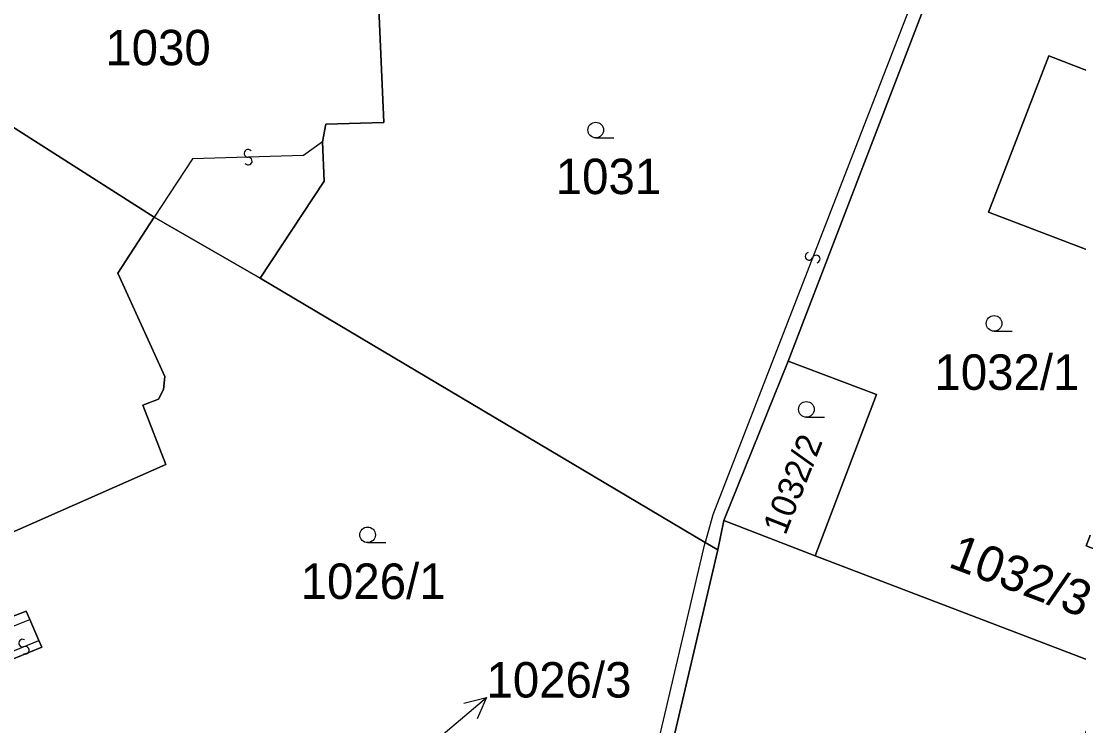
# Model space of a CAD drawing. Extents: x -600309 to -598967, y -1161267 to -1160292.
# Drawn here: x -599774.9 to -599724.2, y -1160382.9 to -1160349.1 of the extents above; entities that cross this region are included whole.
import ezdxf

# ---------------------------------------------------------------- set-up
doc = ezdxf.new("R2010")
doc.units = 0
for name, color, linetype in [('Level 1', 7, 'Continuous'), ('Level 13', 7, 'Continuous'), ('Level 3', 7, 'Continuous'), ('Level 4', 7, 'Continuous'), ('Level 5', 7, 'Continuous'), ('Level 57', 7, 'Continuous'), ('Level 60', 7, 'Continuous')]:
    doc.layers.add(name, color=color, linetype=linetype)

msp = doc.modelspace()

# ---------------------------------------------------------------- linework, layer by layer
at = {"layer": 'Level 1'}
for points in [[(-599768.59, -1160342.14), (-599761.93, -1160342), (-599761.31, -1160342.53), (-599760.99, -1160343.36), (-599758.01, -1160343.38), (-599757.54, -1160353.95), (-599760.33, -1160354.04), (-599760.49, -1160354.88)], [(-599731.6, -1160348.34), (-599738.16, -1160365.41)], [(-599780.45, -1160350.91), (-599768.55, -1160358.5)], [(-599716.86, -1160376.94), (-599723.86, -1160374.26), (-599719.12, -1160361.86), (-599728.55, -1160358.25), (-599725.66, -1160350.75), (-599712.25, -1160355.93), (-599711.29, -1160356.68), (-599710.62, -1160357.7), (-599710.33, -1160358.86), (-599710.42, -1160360.05), (-599711.51, -1160362.97), (-599716.86, -1160376.94)], [(-599760.49, -1160354.88), (-599760.41, -1160356.77), (-599763.48, -1160361.43)], [(-599776.4, -1160376.12), (-599776.5, -1160375.88), (-599775.63, -1160375.48), (-599776.23, -1160373.99), (-599767.99, -1160370.36), (-599769.1, -1160367.52), (-599768.34, -1160367.23), (-599768.1, -1160366.76), (-599768.05, -1160366.14), (-599770.29, -1160361.18), (-599768.55, -1160358.5)], [(-599768.55, -1160358.5), (-599763.48, -1160361.43)], [(-599763.48, -1160361.43), (-599742.13, -1160374.11)], [(-599738.16, -1160365.41), (-599741.23, -1160373.04)], [(-599738.16, -1160365.41), (-599733.91, -1160367.01), (-599736.86, -1160374.75)], [(-599741.23, -1160373.04), (-599741.53, -1160374.45)], [(-599736.86, -1160374.75), (-599741.23, -1160373.04)], [(-599742.13, -1160374.11), (-599741.53, -1160374.45)], [(-599741.53, -1160374.45), (-599744.07, -1160385.29)], [(-599722.71, -1160380.15), (-599736.86, -1160374.75)], [(-599774.52, -1160377.8), (-599774.7, -1160377.39), (-599775.68, -1160377.78)], [(-599774.08, -1160378.8), (-599774.52, -1160377.8)], [(-599775.52, -1160379.39), (-599775.97, -1160379.58), (-599775.82, -1160379.89), (-599773.94, -1160379.13), (-599774.08, -1160378.8)]]:
    msp.add_lwpolyline(points, dxfattribs=at)
at = {"layer": 'Level 13'}
for centre, start, end in [((-599764.055, -1160355.436), 38.8777, 271.4677), ((-599764.046, -1160355.804), 219.0922, 91.1902), ((-599737.151, -1160360.373), 105.956, 338.546), ((-599736.809, -1160360.508), 286.1704, 158.2684), ((-599774.868, -1160378.929), 59.6527, 291.7507), ((-599774.731, -1160379.271), 239.4383, 112.0283)]:
    msp.add_arc(centre, 0.184, start, end, dxfattribs=at)
at = {"layer": 'Level 3'}
for points in [[(-599732.19, -1160348.1), (-599741.76, -1160372.77), (-599742.13, -1160374.11)], [(-599760.49, -1160354.88), (-599761.39, -1160355.54), (-599766.72, -1160355.7), (-599768.55, -1160358.5)], [(-599786.69, -1160368.67), (-599784.06, -1160374.74), (-599780.44, -1160383.16), (-599777.33, -1160390.64), (-599774.41, -1160398.11), (-599744.68, -1160384.95), (-599742.13, -1160374.11)], [(-599775.97, -1160378.37), (-599774.52, -1160377.8)], [(-599775.52, -1160379.39), (-599774.08, -1160378.8)]]:
    msp.add_lwpolyline(points, dxfattribs=at)
at = {"layer": 'Level 5'}
for p, q in [((-599747.38, -1160354.69), (-599746.505, -1160354.69)), ((-599728.28, -1160363.97), (-599727.405, -1160363.97)), ((-599737.28, -1160368.09), (-599736.405, -1160368.09)), ((-599758.32, -1160374.11), (-599757.445, -1160374.11))]:
    msp.add_line(p, q, dxfattribs=at)
for centre in [(-599747.38, -1160354.315), (-599728.28, -1160363.595), (-599737.28, -1160367.715), (-599758.32, -1160373.735)]:
    msp.add_circle(centre, 0.375, dxfattribs=at)
at = {"layer": 'Level 57'}
msp.add_line((-599754.909, -1160383.48), (-599752.62, -1160381.54), dxfattribs=at)
msp.add_lwpolyline([(-599753.707, -1160381.805), (-599752.62, -1160381.54), (-599753.06, -1160382.568)], dxfattribs=at)
at = {"layer": 'Level 60'}
for points in [[(-599775.07, -1160339.63), (-599774.6, -1160339.58), (-599774.15, -1160339.59), (-599773.77, -1160339.57), (-599773.05, -1160339.56), (-599772.91, -1160339.55), (-599772.08, -1160339.51), (-599768.74, -1160339.52), (-599768.59, -1160342.14), (-599761.93, -1160342), (-599761.31, -1160342.53), (-599760.99, -1160343.36), (-599758.01, -1160343.38), (-599757.54, -1160353.95), (-599760.33, -1160354.04), (-599760.49, -1160354.88), (-599760.41, -1160356.77), (-599763.48, -1160361.43), (-599768.55, -1160358.5), (-599780.45, -1160350.91)], [(-599731.6, -1160348.34), (-599738.16, -1160365.41), (-599741.23, -1160373.04), (-599741.53, -1160374.45), (-599742.13, -1160374.11), (-599763.48, -1160361.43), (-599760.41, -1160356.77), (-599760.49, -1160354.88), (-599760.33, -1160354.04), (-599757.54, -1160353.95), (-599758.01, -1160343.38)], [(-599780.45, -1160350.91), (-599768.55, -1160358.5), (-599770.29, -1160361.18), (-599768.05, -1160366.14), (-599768.1, -1160366.76), (-599768.34, -1160367.23), (-599769.1, -1160367.52), (-599767.99, -1160370.36), (-599776.23, -1160373.99)], [(-599776.23, -1160373.99), (-599767.99, -1160370.36), (-599769.1, -1160367.52), (-599768.34, -1160367.23), (-599768.1, -1160366.76), (-599768.05, -1160366.14), (-599770.29, -1160361.18), (-599768.55, -1160358.5), (-599763.48, -1160361.43), (-599742.13, -1160374.11), (-599741.53, -1160374.45), (-599744.07, -1160385.29), (-599744.52, -1160385.47), (-599750.57, -1160388.15), (-599774.35, -1160398.67), (-599774.77, -1160398.92), (-599777.93, -1160390.81)], [(-599775.68, -1160377.78), (-599774.7, -1160377.39), (-599774.52, -1160377.8), (-599774.08, -1160378.8), (-599773.94, -1160379.13), (-599775.82, -1160379.89)], [(-599775.82, -1160379.89), (-599773.94, -1160379.13), (-599774.08, -1160378.8), (-599774.52, -1160377.8), (-599774.7, -1160377.39), (-599775.68, -1160377.78)]]:
    msp.add_lwpolyline(points, dxfattribs=at)
for points in [[(-599707.5, -1160359.52), (-599715.02, -1160379.24), (-599715.47, -1160379.05), (-599720.54, -1160377.17), (-599721.62, -1160379.83), (-599721.87, -1160380.47), (-599722.71, -1160380.15), (-599736.86, -1160374.75), (-599733.91, -1160367.01), (-599738.16, -1160365.41), (-599731.6, -1160348.34), (-599730.14, -1160344.25), (-599729.93, -1160343.84), (-599724.09, -1160346.01), (-599718.93, -1160348.1), (-599715.35, -1160349.74), (-599711.57, -1160351.74)], [(-599716.86, -1160376.94), (-599723.86, -1160374.26), (-599719.12, -1160361.86), (-599728.55, -1160358.25), (-599725.66, -1160350.75), (-599712.25, -1160355.93), (-599711.29, -1160356.68), (-599710.62, -1160357.7), (-599710.33, -1160358.86), (-599710.42, -1160360.05), (-599711.51, -1160362.97)], [(-599723.86, -1160374.26), (-599716.86, -1160376.94), (-599711.51, -1160362.97), (-599710.42, -1160360.05), (-599710.33, -1160358.86), (-599710.62, -1160357.7), (-599711.29, -1160356.68), (-599712.25, -1160355.93), (-599725.66, -1160350.75), (-599728.55, -1160358.25), (-599719.12, -1160361.86)], [(-599741.23, -1160373.04), (-599738.16, -1160365.41), (-599733.91, -1160367.01), (-599736.86, -1160374.75)], [(-599717.84, -1160386.36), (-599724.57, -1160401.65), (-599725.11, -1160401.43), (-599745.81, -1160392.1), (-599744.07, -1160385.29), (-599741.53, -1160374.45), (-599741.23, -1160373.04), (-599736.86, -1160374.75), (-599722.71, -1160380.15), (-599724.13, -1160383.85), (-599718.41, -1160386.07)]]:
    msp.add_lwpolyline(points, close=True, dxfattribs=at)

# ---------------------------------------------------------------- texts
at = {"layer": 'Level 4'}
for s, p in [('1030', (-599770.899, -1160351.21)), ('1031', (-599749.299, -1160357.39)), ('1032/1', (-599731.139, -1160366.78)), ('1026/1', (-599761.532, -1160376.81))]:
    msp.add_text(s, height=1.7, dxfattribs=at).set_placement(p)
msp.add_text('1032/2', height=1.2, rotation=68.4, dxfattribs=at).set_placement((-599738.286, -1160373.8))
at = {"layer": 'Level 57'}
msp.add_text('1032/3', height=1.7, rotation=339.3, dxfattribs=at).set_placement((-599730.534, -1160375.254))
msp.add_text('1026/3', height=1.7, dxfattribs=at).set_placement((-599752.62, -1160381.54))

doc.saveas('drawing.dxf')
